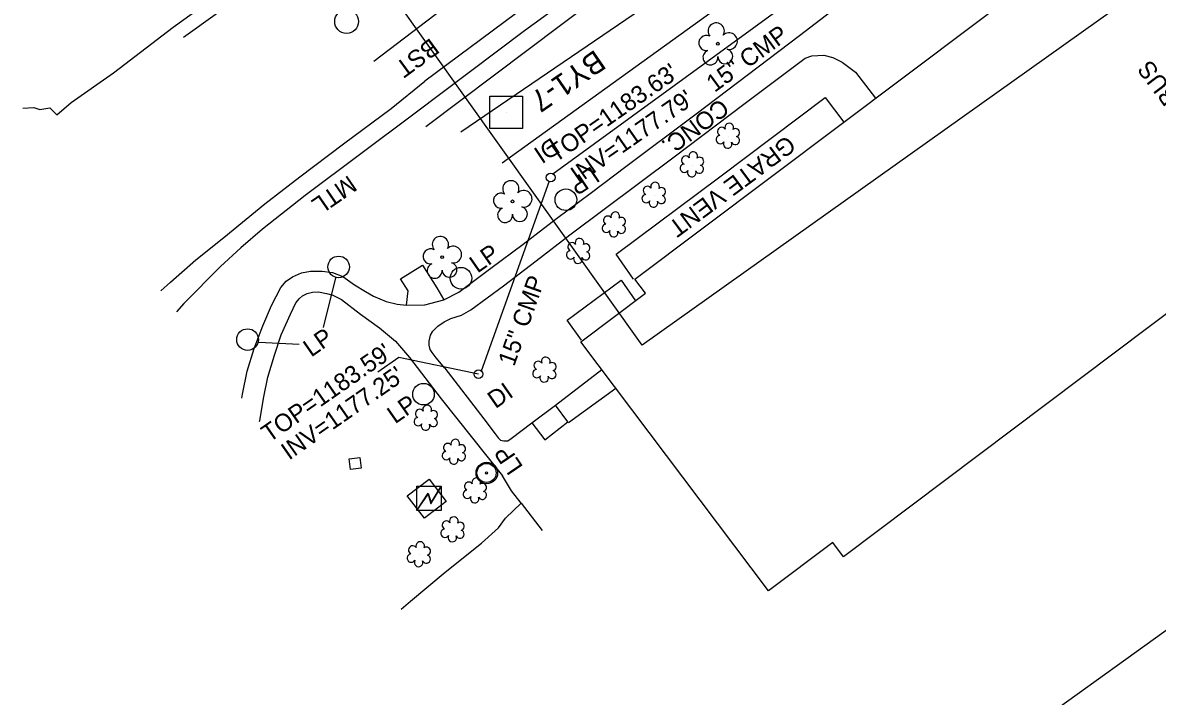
# Model space of a CAD drawing. Extents: x 1262092 to 1264624, y 774970 to 778314.
# Drawn here: x 1262988.2 to 1263246.8, y 776184.2 to 776337.8 of the extents above; entities that cross this region are included whole.
import ezdxf

# ---------------------------------------------------------------- set-up
doc = ezdxf.new("R2010")
doc.units = 0
for name, color, linetype in [('COGO Default Parcel', 7, 'Continuous'), ('CTL Secondary Horizontal and Vertical CELL', 7, 'Continuous'), ('Exist Horizontal Alignment Tick Label', 7, 'Continuous'), ('Exist Horizontal Alignment Tick Large', 7, 'Continuous'), ('Exist Horizontal Alignment Tick Small', 7, 'Continuous'), ('Exist Property Line', 7, 'Continuous'), ('Exist Right of Way Line', 7, 'Continuous'), ('Exist Roads EOP', 7, 'Continuous'), ('Exist Roads EOP Other', 7, 'Continuous'), ('Exist Roads EOT', 7, 'Continuous'), ('Exist Structure Minor Drop Inlet', 7, 'Continuous'), ('Exist Structure Minor Drop Inlet Leader', 7, 'Continuous'), ('Exist Structure Minor Drop Inlet Text', 7, 'Continuous'), ('Exist Structure Minor Drop Inlet Top Elevation', 7, 'Continuous'), ('Exist Structure Minor Pipes CMP 15 Inch', 7, 'Continuous'), ('Exist Structure Minor Pipes CMP 15 Inch Invert', 7, 'Continuous'), ('Exist Structure Minor Pipes CMP 15 Inch Text', 7, 'Continuous'), ('Exist Utilities Gas UG Line SUE LOS B', 7, 'Continuous'), ('Exist Utilities Other Pole Leader', 7, 'Continuous'), ('Exist Utilities Other Pole Text', 7, 'Continuous'), ('Exist Utilities Power UG Cable SUE LOS B', 7, 'Continuous'), ('Exist Utilities Telephone UG FO SUE LOS B', 7, 'Continuous'), ('Prop Conc 4in Sidewalk', 7, 'Continuous'), ('Prop EOT', 7, 'Continuous'), ('Prop Horizontal Alignment', 7, 'Continuous'), ('Prop Horizontal Alignment Station Label', 7, 'Continuous'), ('Prop Horizontal Alignment Tick Label', 7, 'Continuous'), ('Prop Shade Medium', 7, 'Continuous'), ('Prop Superelevation Label', 7, 'Continuous'), ('Sheet Data Field CELL', 7, 'Continuous'), ('Sheet North Arrow Point CELL', 7, 'Continuous'), ('Sheet Plan Layout CELL', 7, 'Continuous'), ('Typical Text Label CELL', 7, 'Continuous')]:
    doc.layers.add(name, color=color, linetype=linetype)

# ---------------------------------------------------------------- blocks, each defined once
blk = doc.blocks.new('CTL SECONDARY HORIZONTAL AND VERTICAL')
at = {"layer": 'CTL Secondary Horizontal and Vertical CELL'}
blk.add_line((0, 0), (0, 0), dxfattribs=at)
blk.add_lwpolyline([(-0.1043, 0.0004), (0.0005, 0.1052), (0.1055, 0.0002), (0.0007, -0.1047)], close=True, dxfattribs=at)

msp = doc.modelspace()

# ---------------------------------------------------------------- linework, layer by layer
at = {"layer": 'COGO Default Parcel'}
for p, q in [((1263129.41, 776264.25), (1263013.38, 776427.15)), ((1263276.19, 776368.79), (1263129.41, 776264.25))]:
    msp.add_line(p, q, dxfattribs=at)
at = {"layer": 'Exist Horizontal Alignment Tick Label'}
msp.add_circle((1263062.04, 776338.06), 2.71, dxfattribs=at)
at = {"layer": 'Exist Horizontal Alignment Tick Large'}
for p, q in [((1263149.01, 776311.85), (1263149.01, 776311.85)), ((1263140.82, 776305.32), (1263140.82, 776305.32)), ((1263132.11, 776298.39), (1263132.11, 776298.39)), ((1263123.03, 776291.61), (1263123.03, 776291.61)), ((1263114.89, 776285.56), (1263114.89, 776285.56)), ((1263107.2, 776258.49), (1263107.2, 776258.49)), ((1263080.16, 776247.53), (1263080.16, 776247.53)), ((1263086.57, 776239.76), (1263086.57, 776239.76)), ((1263091.35, 776230.94), (1263091.35, 776230.94)), ((1263086.26, 776222.07), (1263086.26, 776222.07)), ((1263078.58, 776216.4), (1263078.58, 776216.4))]:
    msp.add_line(p, q, dxfattribs=at)
for centre, radius, start, end in [((1263149.24, 776313.89), 0.99, 334.8391, 200.4717), ((1263147.53, 776312.98), 0.968, 35.8908, 245.4216), ((1263150.68, 776312.72), 0.929, 284.4567, 126.0861), ((1263147.21, 776311.15), 0.955, 95.1099, 327.9534), ((1263148.88, 776310.17), 0.984, 151.2797, 21.387), ((1263150.65, 776310.92), 0.937, 204.9913, 73.4601), ((1263139.34, 776306.44), 0.968, 35.8908, 245.4216), ((1263141.05, 776307.36), 0.99, 334.8391, 200.4717), ((1263142.5, 776306.19), 0.929, 284.4567, 126.0861), ((1263139.02, 776304.61), 0.955, 95.1099, 327.9534), ((1263142.46, 776304.39), 0.937, 204.9913, 73.4601), ((1263140.7, 776303.63), 0.984, 151.2797, 21.387), ((1263130.63, 776299.52), 0.968, 35.8908, 245.4216), ((1263132.34, 776300.43), 0.99, 334.8391, 200.4717), ((1263133.78, 776299.26), 0.929, 284.4567, 126.0861), ((1263130.31, 776297.69), 0.955, 95.1099, 327.9534), ((1263131.98, 776296.71), 0.984, 151.2797, 21.387), ((1263133.75, 776297.46), 0.937, 204.9913, 73.4601), ((1263123.26, 776293.65), 0.99, 334.8391, 200.4717), ((1263121.23, 776290.91), 0.955, 95.1099, 327.9534), ((1263121.55, 776292.74), 0.968, 35.8908, 245.4216), ((1263124.67, 776290.68), 0.937, 204.9913, 73.4601), ((1263124.7, 776292.48), 0.929, 284.4567, 126.0861), ((1263122.9, 776289.93), 0.984, 151.2797, 21.387), ((1263113.41, 776286.68), 0.968, 35.8908, 245.4216), ((1263115.12, 776287.6), 0.99, 334.8391, 200.4717), ((1263116.56, 776286.43), 0.929, 284.4567, 126.0861), ((1263113.09, 776284.85), 0.955, 95.1099, 327.9534), ((1263114.76, 776283.87), 0.984, 151.2797, 21.387), ((1263116.53, 776284.63), 0.937, 204.9913, 73.4601), ((1263105.71, 776259.62), 0.968, 35.8908, 245.4216), ((1263107.43, 776260.53), 0.99, 334.8391, 200.4717), ((1263105.4, 776257.78), 0.955, 95.1099, 327.9534), ((1263108.83, 776257.56), 0.937, 204.9913, 73.4601), ((1263108.87, 776259.36), 0.929, 284.4567, 126.0861), ((1263107.07, 776256.81), 0.984, 151.2797, 21.387), ((1263080.39, 776249.57), 0.99, 334.8391, 200.4717), ((1263078.36, 776246.82), 0.955, 95.1099, 327.9534), ((1263078.68, 776248.66), 0.968, 35.8908, 245.4216), ((1263081.83, 776248.4), 0.929, 284.4567, 126.0861), ((1263080.03, 776245.84), 0.984, 151.2797, 21.387), ((1263081.8, 776246.6), 0.937, 204.9913, 73.4601), ((1263086.8, 776241.8), 0.99, 334.8391, 200.4717), ((1263084.77, 776239.06), 0.955, 95.1099, 327.9534), ((1263085.09, 776240.89), 0.968, 35.8908, 245.4216), ((1263088.24, 776240.63), 0.929, 284.4567, 126.0861), ((1263086.44, 776238.08), 0.984, 151.2797, 21.387), ((1263088.21, 776238.83), 0.937, 204.9913, 73.4601), ((1263089.87, 776232.07), 0.968, 35.8908, 245.4216), ((1263091.58, 776232.98), 0.99, 334.8391, 200.4717), ((1263093.02, 776231.81), 0.929, 284.4567, 126.0861), ((1263089.55, 776230.24), 0.955, 95.1099, 327.9534), ((1263091.22, 776229.26), 0.984, 151.2797, 21.387), ((1263092.99, 776230.01), 0.937, 204.9913, 73.4601), ((1263086.48, 776224.11), 0.99, 334.8391, 200.4717), ((1263084.46, 776221.37), 0.955, 95.1099, 327.9534), ((1263084.77, 776223.2), 0.968, 35.8908, 245.4216), ((1263087.89, 776221.14), 0.937, 204.9913, 73.4601), ((1263087.93, 776222.94), 0.929, 284.4567, 126.0861), ((1263078.81, 776218.44), 0.99, 334.8391, 200.4717), ((1263086.13, 776220.39), 0.984, 151.2797, 21.387), ((1263076.78, 776215.69), 0.955, 95.1099, 327.9534), ((1263077.1, 776217.52), 0.968, 35.8908, 245.4216), ((1263080.25, 776217.27), 0.929, 284.4567, 126.0861), ((1263078.45, 776214.71), 0.984, 151.2797, 21.387), ((1263080.21, 776215.47), 0.937, 204.9913, 73.4601)]:
    msp.add_arc(centre, radius, start, end, dxfattribs=at)
at = {"layer": 'Exist Horizontal Alignment Tick Small'}
for p, q in [((1263146.65, 776333), (1263146.65, 776333)), ((1263099.86, 776297.04), (1263099.86, 776297.04)), ((1263083.81, 776284.33), (1263083.81, 776284.33))]:
    msp.add_line(p, q, dxfattribs=at)
for centre in [(1263146.65, 776333), (1263099.86, 776297.04), (1263083.81, 776284.33)]:
    msp.add_circle(centre, 0.326, dxfattribs=at)
for centre, radius, start, end in [((1263146.27, 776335.88), 1.86, 330.1651, 219.7134), ((1263149.2, 776333.59), 1.9, 257.1011, 134.1999), ((1263144.05, 776333.16), 1.73, 62.6636, 279.3457), ((1263144.95, 776329.88), 1.69, 111.5671, 6.231), ((1263148.33, 776330.1), 1.7, 181.2822, 74.56), ((1263099.47, 776299.91), 1.86, 330.1651, 219.7134), ((1263102.4, 776297.63), 1.9, 257.1011, 134.1999), ((1263097.25, 776297.19), 1.73, 62.6636, 279.3457), ((1263098.15, 776293.92), 1.69, 111.5671, 6.231), ((1263101.53, 776294.14), 1.7, 181.2822, 74.56), ((1263083.42, 776287.2), 1.86, 330.1651, 219.7134), ((1263086.36, 776284.91), 1.9, 257.1011, 134.1999), ((1263081.2, 776284.48), 1.73, 62.6636, 279.3457), ((1263082.1, 776281.21), 1.69, 111.5671, 6.231), ((1263085.48, 776281.43), 1.7, 181.2822, 74.56)]:
    msp.add_arc(centre, radius, start, end, dxfattribs=at)
at = {"layer": 'Exist Property Line'}
msp.add_line((1263406.55, 776312.67), (1263142.15, 776122.5), dxfattribs=at)
at = {"layer": 'Exist Right of Way Line'}
msp.add_line((1263080.1, 776314.11), (1263118.8, 776343.29), dxfattribs=at)
at = {"layer": 'Exist Roads EOP'}
for points in [[(1263305.84, 776482.42), (1263293.83, 776475.54), (1263265.44, 776456.13), (1263237.91, 776437.41), (1263201.8, 776411.74), (1263169.95, 776389.85), (1263138.16, 776367.04), (1263110.85, 776347.57), (1263079.86, 776324.43)], [(1262996.01, 776316.79), (1262999.25, 776319.6), (1263008.89, 776326.39), (1263022.48, 776336.79), (1263036.88, 776347.18), (1263046.68, 776354.25), (1263049.63, 776356.49)], [(1263019.69, 776276.62), (1263021.89, 776278.65), (1263027.69, 776283.73), (1263034.05, 776288.82), (1263043.43, 776296.46), (1263051.39, 776302.61), (1263061.3, 776310.16), (1263072.16, 776318.23), (1263079.86, 776324.43)]]:
    msp.add_lwpolyline(points, dxfattribs=at)
at = {"layer": 'Exist Roads EOP Other'}
for points in [[(1262988.21, 776318.28), (1262990.76, 776318.48), (1262992.14, 776318.02), (1262994.39, 776318.38), (1262996.01, 776316.79)], [(1263101.82, 776228.23), (1263099.65, 776231.06), (1263097.58, 776234.46)], [(1263074.51, 776204.08), (1263076.6, 776205.85), (1263084.52, 776212.45), (1263092.75, 776219.12), (1263096.68, 776222.62), (1263098.26, 776224.79), (1263101.82, 776228.23)]]:
    msp.add_lwpolyline(points, dxfattribs=at)
at = {"layer": 'Exist Roads EOT'}
msp.add_line((1263068.23, 776328.99), (1263108.97, 776360.14), dxfattribs=at)
at = {"layer": 'Exist Structure Minor Drop Inlet'}
msp.add_lwpolyline([(1263065.06, 776238.64), (1263065.37, 776236.21), (1263062.93, 776235.9), (1263062.62, 776238.33)], close=True, dxfattribs=at)
for centre in [(1263108.55, 776302.48), (1263092.08, 776257.65)]:
    msp.add_circle(centre, 1, dxfattribs=at)
at = {"layer": 'Exist Structure Minor Drop Inlet Leader'}
msp.add_lwpolyline([(1263092.08, 776257.65), (1263073.96, 776261.44), (1263069.14, 776258.1)], dxfattribs=at)
at = {"layer": 'Exist Structure Minor Pipes CMP 15 Inch'}
for p, q in [((1263190.16, 776362.41), (1263109.03, 776303.24)), ((1263108.17, 776301.69), (1263092.71, 776258.3))]:
    msp.add_line(p, q, dxfattribs=at)
at = {"layer": 'Exist Utilities Gas UG Line SUE LOS B'}
msp.add_lwpolyline([(1263088.04, 776312.91), (1263134.74, 776344.77), (1263166.36, 776365.45), (1263226.51, 776405.34), (1263250.34, 776418.92), (1263298.57, 776447.74), (1263334.08, 776473.24), (1263349.9, 776479.97), (1263361.13, 776478.82), (1263375.51, 776470.89), (1263383.73, 776466.14), (1263405.71, 776440.43), (1263407.22, 776439.34), (1263410.02, 776440.45), (1263416.58, 776444.66), (1263442.39, 776461.54), (1263455.06, 776469.2), (1263497.14, 776495.83), (1263506.92, 776503.01), (1263523.32, 776512.13)], dxfattribs=at)
for centre in [(1263112.02, 776297.42), (1263060.22, 776282.1), (1263088.1, 776279.52), (1263039.46, 776265.53), (1263079.57, 776253.07), (1263093.99, 776235.09)]:
    msp.add_circle(centre, 2.46, dxfattribs=at)
at = {"layer": 'Exist Utilities Other Pole Leader'}
for p, q in [((1263059.48, 776279.6), (1263056.67, 776268.26)), ((1263042.01, 776264.91), (1263051.22, 776264.51))]:
    msp.add_line(p, q, dxfattribs=at)
at = {"layer": 'Exist Utilities Power UG Cable SUE LOS B'}
msp.add_lwpolyline([(1263097.53, 776305.86), (1263178.57, 776364.37), (1263214.74, 776387.07), (1263250.28, 776410.44), (1263260.49, 776418.39), (1263273.79, 776434.51), (1263276.64, 776442.13), (1263274.73, 776450.65)], dxfattribs=at)
at = {"layer": 'Exist Utilities Telephone UG FO SUE LOS B'}
msp.add_lwpolyline([(1263024.86, 776334.48), (1263062.52, 776361.6), (1263114.14, 776398.23), (1263173.93, 776440.52), (1263220.36, 776472.64), (1263237.1, 776485.66), (1263257.13, 776505.55), (1263265.04, 776516.51), (1263272.71, 776529.97), (1263279.51, 776549.09), (1263281.5, 776560.23), (1263281.1, 776573), (1263279.91, 776583.04), (1263274.08, 776601.58)], dxfattribs=at)
at = {"layer": 'Prop Horizontal Alignment Station Label'}
for radius in [2.18, 0.24]:
    msp.add_circle((1263093.93, 776235.11), radius, dxfattribs=at)
at = {"layer": 'Prop Horizontal Alignment Tick Label'}
msp.add_lwpolyline([(1263101.82, 776228.23), (1263106.62, 776222.02)], dxfattribs=at)
at = {"layer": 'Prop Shade Medium'}
msp.add_line((1263112.58, 776246.61), (1263123.42, 776254.44), dxfattribs=at)
msp.add_lwpolyline([(1263127.76, 776279.33), (1263220.58, 776349.14), (1263223.03, 776345.88), (1263237.72, 776356.93), (1263248.43, 776342.69), (1263261.5, 776352.52), (1263286.02, 776348.9), (1263282.63, 776324.42), (1263269.46, 776314.52), (1263280.36, 776300.03), (1263265.61, 776288.93), (1263268.01, 776285.74), (1263175.28, 776216), (1263172.83, 776219.26), (1263158.17, 776208.23), (1263115.45, 776265.04), (1263130.18, 776276.11)], close=True, dxfattribs=at)
at = {"layer": 'Prop Superelevation Label'}
for p, q in [((1263104.25, 776246.56), (1263109.62, 776250.6)), ((1263107.19, 776242.69), (1263112.45, 776246.78))]:
    msp.add_line(p, q, dxfattribs=at)
for points in [[(1263117.82, 776299.09), (1263125.68, 776304.98), (1263141.69, 776317), (1263165.27, 776334.87), (1263180.86, 776346.91), (1263196.97, 776359.15), (1263210.11, 776341.27)], [(1263084.41, 776259.04), (1263082.46, 776261.37), (1263081.55, 776262.55), (1263081.07, 776263.3), (1263080.87, 776264.23), (1263080.83, 776265.13), (1263081.14, 776266.5), (1263081.69, 776267.42), (1263082.8, 776268.62), (1263084.25, 776269.61), (1263085.77, 776270.3), (1263088.24, 776271.12), (1263090.37, 776272.29), (1263097.83, 776277.8), (1263105.28, 776283.49), (1263112.94, 776289.38), (1263120.72, 776295.28), (1263136.67, 776307.22), (1263152.6, 776319.25), (1263166.58, 776329.7), (1263168.04, 776330.23), (1263170.77, 776330.39), (1263172.88, 776329.84), (1263174.99, 776328.78), (1263178.03, 776326.48), (1263182.59, 776320.57)], [(1263127.44, 776279.34), (1263123.5, 776284.98), (1263147.08, 776302.63), (1263171.14, 776320.72), (1263175.37, 776315.14)], [(1263038.17, 776252.16), (1263038.32, 776253.08), (1263039.4, 776258.32), (1263040.97, 776263.51), (1263042.91, 776268.64), (1263044.95, 776273.33), (1263047.05, 776277.4), (1263048.29, 776278.87), (1263049.7, 776279.87), (1263051.76, 776280.74), (1263053.84, 776281.13), (1263056.46, 776281.14), (1263058.81, 776280.81), (1263061.16, 776279.92), (1263063.86, 776278.03), (1263066.35, 776276.51), (1263068.15, 776275.43), (1263071.03, 776274.23), (1263073.55, 776273.58), (1263075.68, 776273.34), (1263079.85, 776273.46), (1263084.17, 776274.62), (1263087.62, 776276.36), (1263094.92, 776281.79), (1263102.27, 776287.3), (1263109.87, 776293.14), (1263117.82, 776299.09)], [(1263075.68, 776273.34), (1263076.09, 776276.66), (1263074.31, 776279.41), (1263079.37, 776282.52), (1263082.61, 776277.34), (1263084.17, 776274.62)], [(1263115.61, 776265.39), (1263112.32, 776269.97), (1263124.58, 776279.05), (1263127.87, 776274.38)], [(1263042.21, 776246.82), (1263042.25, 776247.11), (1263043.21, 776252.48), (1263044.07, 776256.96), (1263045.63, 776262), (1263047.09, 776266.63), (1263049.27, 776271.35), (1263050.46, 776273.89), (1263051.29, 776274.91), (1263051.97, 776275.49), (1263053.05, 776276.03), (1263054.25, 776276.32), (1263055.66, 776276.41), (1263057.46, 776276.07), (1263058.93, 776275.68), (1263060.91, 776274.66), (1263065.17, 776271.34), (1263069.51, 776268.19), (1263073.17, 776265.13), (1263076.36, 776261.42), (1263083.62, 776251.99), (1263097.58, 776234.46)], [(1263084.41, 776259.04), (1263093.34, 776247.45), (1263095.87, 776244.03), (1263096.57, 776243.14), (1263097.15, 776242.6), (1263097.91, 776242.43), (1263098.76, 776242.43), (1263099.56, 776242.94), (1263104.25, 776246.56), (1263107.19, 776242.69)], [(1263112.45, 776246.78), (1263109.62, 776250.6), (1263120.2, 776258.71)]]:
    msp.add_lwpolyline(points, dxfattribs=at)
msp.add_lwpolyline([(1263080.85, 776233.69), (1263084.75, 776228.61), (1263079.77, 776224.79), (1263075.87, 776229.86)], close=True, dxfattribs=at)
at = {"layer": 'Sheet North Arrow Point CELL'}
msp.add_line((1263080.86, 776229.47), (1263080.86, 776229.47), dxfattribs=at)
msp.add_lwpolyline([(1263078.01, 776232.09), (1263083.57, 776232.09), (1263083.57, 776226.53), (1263078.01, 776226.53)], close=True, dxfattribs=at)
for points in [[(1263078.01, 776226.53), (1263080.66, 776230.48), (1263081.29, 776228.27), (1263083.57, 776232.09)], [(1263078.08, 776226.53), (1263080.66, 776230.27), (1263081.24, 776228.09), (1263083.57, 776231.93)]]:
    msp.add_lwpolyline(points, dxfattribs=at)
at = {"layer": 'Typical Text Label CELL'}
msp.add_lwpolyline([(1263265.37, 776451.7), (1263245.06, 776437.24), (1263224.57, 776422.83), (1263204.28, 776408.5), (1263183.82, 776394.04), (1263168.28, 776383.15), (1263143.08, 776365.26), (1263122.74, 776350.63), (1263102.61, 776335.93), (1263077.64, 776317.18), (1263052.62, 776298.39), (1263042.89, 776290.68), (1263037.94, 776286.47), (1263033.33, 776282.2), (1263024.91, 776273.72), (1263023.27, 776271.88)], dxfattribs=at)

# ---------------------------------------------------------------- block references
at = {"layer": 'CTL Secondary Horizontal and Vertical CELL', "xscale": 50, "yscale": 49.99999999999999, "rotation": 44.99999999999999}
msp.add_blockref('CTL SECONDARY HORIZONTAL AND VERTICAL', (1263098.42, 776317.32), dxfattribs=at)
msp.add_blockref('CTL SECONDARY HORIZONTAL AND VERTICAL', (1263098.42, 776317.32), dxfattribs=at)

# ---------------------------------------------------------------- texts
at = {"layer": 'Exist Structure Minor Drop Inlet Text'}
for rotation, p in [(213.5722, (1263108.8, 776311.75)), (34.8555, (1263095.97, 776249.65))]:
    msp.add_text('DI', height=4, rotation=rotation, dxfattribs=at).set_placement(p)
at = {"layer": 'Exist Structure Minor Drop Inlet Top Elevation'}
for s, p in [("TOP=1183.63'", (1263109.7, 776305.81)), ("TOP=1183.59'", (1263044.42, 776241.95))]:
    msp.add_text(s, height=4, rotation=34.8555, dxfattribs=at).set_placement(p)
at = {"layer": 'Exist Structure Minor Pipes CMP 15 Inch Invert'}
for s, p in [("INV=1177.79'", (1263114.9, 776300.97)), ("INV=1177.25'", (1263048.91, 776237.91))]:
    msp.add_text(s, height=4, rotation=34.8555, dxfattribs=at).set_placement(p)
at = {"layer": 'Exist Structure Minor Pipes CMP 15 Inch Text'}
for rotation, p in [(36.1059, (1263145.91, 776321.78)), (70.3893, (1263100.21, 776259.23))]:
    msp.add_text('15" CMP', height=4, rotation=rotation, dxfattribs=at).set_placement(p)
at = {"layer": 'Exist Utilities Other Pole Text'}
for rotation, p in [(213.8082, (1263117.86, 776305.19)), (34.8555, (1263091.86, 776280.56)), (34.8555, (1263053.96, 776261.41)), (34.8555, (1263073.08, 776246.18)), (124.1974, (1263102.4, 776236.48))]:
    msp.add_text('LP', height=4, rotation=rotation, dxfattribs=at).set_placement(p)
at = {"layer": 'Prop Conc 4in Sidewalk'}
msp.add_text('BY1-7', height=5, rotation=214.6243, dxfattribs=at).set_placement((1263118.71, 776331.81))
at = {"layer": 'Prop EOT'}
msp.add_text('7 S BR BUS', height=4, rotation=126.9874, dxfattribs=at).set_placement((1263262.92, 776306.05))
at = {"layer": 'Prop Horizontal Alignment'}
msp.add_text('BST', height=4, rotation=216.2312, dxfattribs=at).set_placement((1263081.18, 776334.45))
at = {"layer": 'Sheet Data Field CELL'}
for s, rotation, p in [('CONC.', 216.3599, (1263147.28, 776320.68)), ('GRATE VENT', 216.6718, (1263162.43, 776312.3))]:
    msp.add_text(s, height=4, rotation=rotation, dxfattribs=at).set_placement(p)
at = {"layer": 'Sheet Plan Layout CELL'}
msp.add_text('MTL', height=4, rotation=214.5356, dxfattribs=at).set_placement((1263062.51, 776303.16))

doc.saveas('drawing.dxf')
